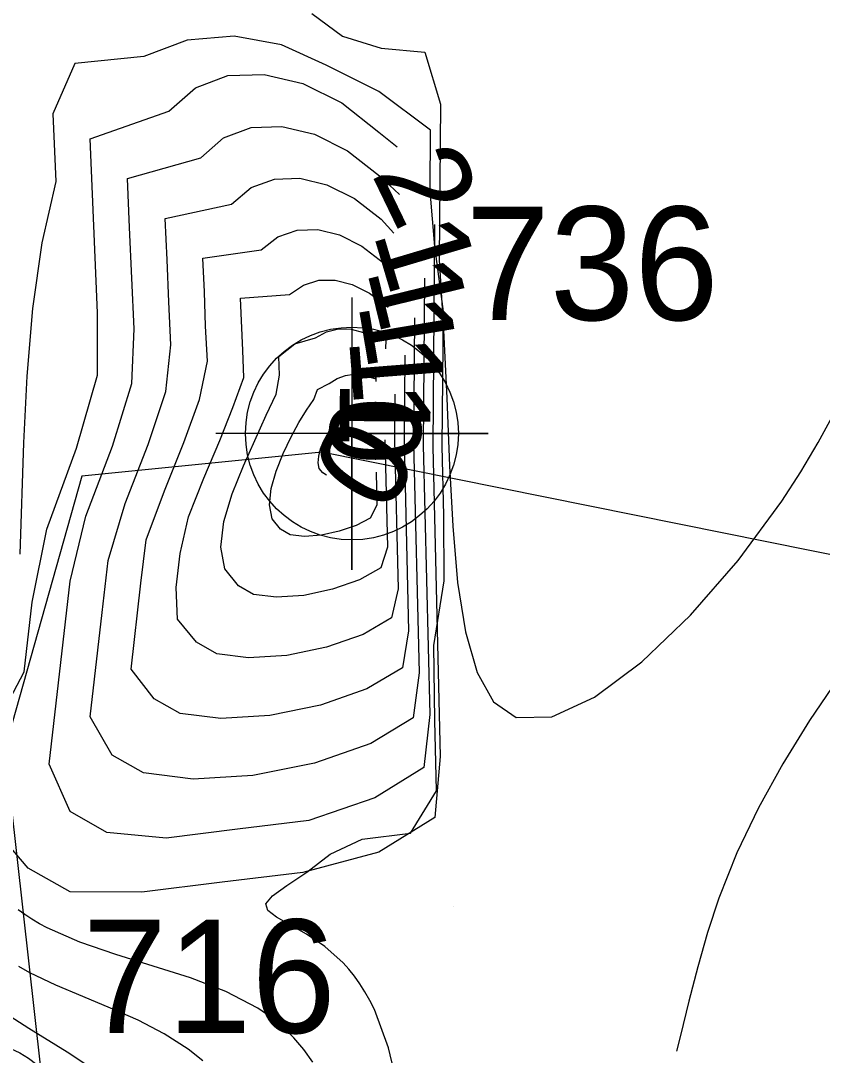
# Model space of a CAD drawing. Extents: x 2602990 to 2605851, y 618069 to 619180.
# Drawn here: x 2603860.46 to 2603878.12, y 618406.71 to 618429.51 of the extents above; entities that cross this region are included whole.
import ezdxf

# ---------------------------------------------------------------- set-up
doc = ezdxf.new("R2010")
doc.units = 0
for name, color, linetype in [('DTM Contours Major', 7, 'Continuous'), ('DTM Contours Minor', 7, 'Continuous'), ('DTM Contours Minor Text', 7, 'Continuous'), ('Exist DTM Breakline', 7, 'Continuous'), ('Exist DTM Breakline Cogo Number', 7, 'Continuous'), ('Exist DTM Breakline Cogo Point CELL', 7, 'Continuous'), ('Exist DTM Crownline', 7, 'Continuous'), ('Exist DTM QL2 LIDAR Elevation Point', 7, 'Continuous'), ('Exist DTM Regular Point CELL', 7, 'Continuous'), ('Exist DTM Regular Point Cogo Number', 7, 'Continuous'), ('Exist Roads EOP', 7, 'Continuous'), ('PH Exist DTM Obscure Area', 7, 'Continuous')]:
    doc.layers.add(name, color=color, linetype=linetype)

# ---------------------------------------------------------------- blocks, each defined once
blk = doc.blocks.new('EXIST DTM BREAKLINE COGO POINT')
at = {"layer": 'Exist DTM Breakline Cogo Point CELL'}
blk.add_lwpolyline([(0, 0.06), (0, -0.06), (0, 0), (0.06, 0), (-0.06, 0)], dxfattribs=at)
blk.add_circle((0, 0), 0.04688, dxfattribs=at)
blk = doc.blocks.new('EXIST DTM REGULAR POINT')
at = {"layer": 'Exist DTM Regular Point CELL'}
blk.add_lwpolyline([(0, 0.06), (0, -0.06), (0, 0), (0.06, 0), (-0.06, 0)], dxfattribs=at)
blk.add_circle((0, 0), 0.04688, dxfattribs=at)

msp = doc.modelspace()

# ---------------------------------------------------------------- linework, layer by layer
at = {"layer": 'DTM Contours Major'}
for points in [[(2603866.873, 618429.668), (2603867.548, 618429.169), (2603868.403, 618428.904), (2603869.359, 618428.813), (2603869.705, 618427.67), (2603869.677, 618424.236), (2603869.775, 618422.693), (2603869.849, 618421.194), (2603869.907, 618419.703), (2603869.976, 618418.369), (2603870.085, 618417.131), (2603870.256, 618416.041), (2603870.513, 618415.147), (2603870.878, 618414.501), (2603871.376, 618414.153), (2603872.158, 618414.171), (2603873.099, 618414.606), (2603874.139, 618415.379), (2603875.214, 618416.409), (2603876.263, 618417.617), (2603877.225, 618418.922), (2603877.64, 618419.565), (2603878.024, 618420.211), (2603878.377, 618420.862)], [(2603878.462, 618415.005), (2603877.837, 618414.087), (2603877.25, 618413.137), (2603876.713, 618412.164), (2603876.237, 618411.174), (2603875.836, 618410.175), (2603875.587, 618409.419), (2603875.373, 618408.663), (2603875.18, 618407.906), (2603874.994, 618407.15), (2603874.907, 618406.807)]]:
    msp.add_lwpolyline(points, dxfattribs=at)
at = {"layer": 'DTM Contours Minor'}
for points in [[(2603868.8, 618405.892), (2603868.565, 618406.875), (2603868.251, 618407.721), (2603868.15, 618407.924), (2603868.043, 618408.114), (2603867.931, 618408.291), (2603867.812, 618408.456), (2603867.689, 618408.61), (2603867.561, 618408.751), (2603867.161, 618409.107), (2603866.758, 618409.38), (2603866.095, 618409.759), (2603865.906, 618409.906), (2603865.862, 618410.049), (2603866.008, 618410.228), (2603866.325, 618410.454), (2603866.764, 618410.75), (2603867.275, 618411.143), (2603867.979, 618411.472), (2603869.045, 618411.609), (2603869.617, 618412.543), (2603869.579, 618414.093), (2603869.562, 618415.744), (2603869.79, 618417.169), (2603869.782, 618418.608), (2603869.747, 618420.134), (2603869.773, 618423.099), (2603869.58, 618424.53), (2603869.479, 618425.749), (2603869.489, 618427.096), (2603868.352, 618427.951), (2603867.189, 618428.525), (2603866.205, 618428.977), (2603865.164, 618429.165), (2603864.131, 618429.08), (2603863.17, 618428.716), (2603861.653, 618428.562), (2603861.172, 618427.458), (2603861.237, 618425.963), (2603860.927, 618424.617), (2603860.722, 618423.169), (2603860.598, 618421.678), (2603860.525, 618420.205), (2603860.44, 618417.754)], [(2603860.624, 618410.837), (2603859.739, 618411.875), (2603859.513, 618413.219), (2603860.54, 618415.165), (2603860.711, 618416.699), (2603861.036, 618418.307), (2603861.693, 618420.09), (2603862.153, 618421.697), (2603862.155, 618423.07), (2603861.988, 618426.905), (2603863.727, 618427.514), (2603864.308, 618428.029), (2603865.021, 618428.297), (2603865.825, 618428.326), (2603866.676, 618428.123), (2603867.532, 618427.696), (2603868.349, 618427.051), (2603868.751, 618426.728)], [(2603861.551, 618412.082), (2603861.087, 618413.13), (2603861.55, 618417.156), (2603861.897, 618418.589), (2603862.481, 618420.132), (2603862.906, 618421.517), (2603862.96, 618422.718), (2603862.858, 618424.95), (2603862.816, 618426.029), (2603864.426, 618426.488), (2603864.93, 618426.925), (2603865.538, 618427.154), (2603866.216, 618427.179), (2603866.935, 618427.007), (2603867.661, 618426.642), (2603868.364, 618426.092), (2603868.807, 618425.68)], [(2603862.478, 618413.326), (2603861.989, 618414.174), (2603862.255, 618416.466), (2603862.384, 618417.613), (2603862.76, 618418.869), (2603863.269, 618420.174), (2603863.655, 618421.338), (2603863.765, 618422.364), (2603863.721, 618423.314), (2603863.686, 618424.242), (2603863.641, 618425.153), (2603865.105, 618425.469), (2603865.538, 618425.83), (2603866.048, 618426.018), (2603866.612, 618426.038), (2603867.206, 618425.894), (2603867.81, 618425.59), (2603868.4, 618425.132), (2603868.681, 618424.828)], [(2603869.578, 618425.018), (2603869.536, 618420.122), (2603869.702, 618413.298), (2603869.579, 618411.954), (2603868.352, 618411.19), (2603866.673, 618410.742), (2603864.899, 618410.527), (2603863.13, 618410.305), (2603861.551, 618410.315), (2603860.624, 618410.837)], [(2603863.404, 618414.57), (2603862.895, 618415.219), (2603863.109, 618417.117), (2603863.222, 618418.073), (2603863.625, 618419.149), (2603864.057, 618420.216), (2603864.399, 618421.161), (2603864.574, 618422.008), (2603864.535, 618422.778), (2603864.507, 618423.532), (2603864.47, 618424.273), (2603865.76, 618424.463), (2603866.128, 618424.747), (2603866.548, 618424.894), (2603867.006, 618424.906), (2603867.486, 618424.788), (2603867.974, 618424.543), (2603868.454, 618424.174), (2603868.602, 618424.018)], [(2603869.356, 618423.838), (2603869.326, 618420.159), (2603869.47, 618414.221), (2603869.342, 618413.053), (2603868.26, 618412.387), (2603866.808, 618411.89), (2603865.235, 618411.699), (2603863.666, 618411.498), (2603862.36, 618411.625), (2603861.551, 618412.082)], [(2603864.331, 618415.814), (2603863.918, 618416.32), (2603863.886, 618417.017), (2603863.97, 618417.772), (2603864.155, 618418.574), (2603864.494, 618419.426), (2603864.845, 618420.257), (2603865.137, 618420.987), (2603865.376, 618421.648), (2603865.352, 618422.24), (2603865.3, 618423.392), (2603866.382, 618423.475), (2603866.689, 618423.683), (2603867.027, 618423.788), (2603867.389, 618423.792), (2603867.764, 618423.698), (2603868.143, 618423.508), (2603868.516, 618423.225), (2603868.551, 618423.197)], [(2603869.138, 618422.96), (2603869.114, 618420.195), (2603869.239, 618415.143), (2603869.105, 618414.152), (2603868.17, 618413.586), (2603866.934, 618413.151), (2603865.571, 618412.878), (2603864.258, 618412.795), (2603863.168, 618412.935), (2603862.478, 618413.326)], [(2603865.258, 618417.059), (2603864.96, 618417.428), (2603864.869, 618417.911), (2603864.937, 618418.473), (2603865.118, 618419.081), (2603865.366, 618419.701), (2603865.869, 618420.817), (2603866.088, 618421.281), (2603866.162, 618421.698), (2603866.148, 618422.106), (2603866.499, 618422.386), (2603866.953, 618422.519), (2603867.2, 618422.654), (2603867.463, 618422.718), (2603867.736, 618422.712), (2603868.013, 618422.64), (2603868.289, 618422.502), (2603868.5, 618422.474), (2603868.499, 618422.275)], [(2603868.92, 618422.136), (2603868.904, 618420.23), (2603869.005, 618416.066), (2603868.868, 618415.252), (2603868.084, 618414.786), (2603867.063, 618414.426), (2603865.945, 618414.199), (2603864.869, 618414.131), (2603863.976, 618414.246), (2603863.404, 618414.57)], [(2603866.185, 618418.303), (2603866.001, 618418.535), (2603865.94, 618418.841), (2603865.977, 618419.198), (2603866.087, 618419.583), (2603866.243, 618419.971), (2603866.421, 618420.341), (2603866.588, 618420.654), (2603866.754, 618420.929), (2603866.92, 618421.164), (2603866.997, 618421.383), (2603867.257, 618421.512), (2603867.433, 618421.623), (2603867.614, 618421.691), (2603867.798, 618421.718), (2603867.983, 618421.705), (2603868.283, 618421.62), (2603868.283, 618421.772), (2603868.282, 618421.562)], [(2603868.702, 618421.276), (2603868.693, 618420.263), (2603868.774, 618416.988), (2603868.631, 618416.351), (2603868.001, 618415.986), (2603867.195, 618415.703), (2603866.32, 618415.523), (2603865.481, 618415.467), (2603864.783, 618415.557), (2603864.331, 618415.814)], [(2603867.112, 618419.547), (2603867.038, 618419.642), (2603867.012, 618419.769), (2603867.024, 618419.917), (2603867.066, 618420.076), (2603867.131, 618420.235), (2603867.208, 618420.383), (2603867.288, 618420.505), (2603867.371, 618420.608), (2603867.457, 618420.693), (2603867.545, 618420.761), (2603867.635, 618420.812), (2603867.726, 618420.846), (2603867.815, 618420.863), (2603867.904, 618420.866), (2603867.989, 618420.855), (2603868.065, 618420.833), (2603868.065, 618420.9), (2603868.064, 618420.821)], [(2603868.482, 618420.275), (2603868.541, 618417.91), (2603868.394, 618417.45), (2603867.922, 618417.188), (2603867.332, 618416.981), (2603866.699, 618416.847), (2603866.094, 618416.804), (2603865.59, 618416.869), (2603865.258, 618417.059)], [(2603868.29, 618419.562), (2603868.308, 618418.831), (2603868.158, 618418.549), (2603867.849, 618418.388), (2603867.477, 618418.259), (2603867.083, 618418.173), (2603866.709, 618418.143), (2603866.395, 618418.182), (2603866.185, 618418.303)], [(2603867.199, 618419.497), (2603867.199, 618419.497), (2603867.112, 618419.547)], [(2603866.896, 618406.562), (2603866.699, 618406.841), (2603866.479, 618407.099), (2603866.237, 618407.337), (2603865.971, 618407.554), (2603865.683, 618407.751), (2603864.979, 618408.116), (2603864.199, 618408.417), (2603863.38, 618408.68), (2603862.556, 618408.933), (2603861.766, 618409.204), (2603861.044, 618409.52), (2603860.874, 618409.612), (2603860.71, 618409.709), (2603860.554, 618409.812), (2603860.404, 618409.92)], [(2603864.469, 618406.591), (2603864.153, 618406.846), (2603863.622, 618407.187), (2603863.045, 618407.484), (2603862.442, 618407.752), (2603861.832, 618408.006), (2603861.233, 618408.261), (2603860.666, 618408.533), (2603860.419, 618408.669)], [(2603861.897, 618406.513), (2603861.483, 618406.784), (2603860.64, 618407.305), (2603860.227, 618407.571)]]:
    msp.add_lwpolyline(points, dxfattribs=at)
at = {"layer": 'Exist DTM Breakline'}
msp.add_spline([(2603855.563, 618358.479), (2603862.541, 618379.668), (2603863.479, 618393.143), (2603859.324, 618404.705), (2603850.242, 618413.937), (2603817.732, 618430.625), (2603801.671, 618450.879), (2603791.4, 618462.329), (2603774.148, 618477.183)], degree=3, dxfattribs=at)
at = {"layer": 'Exist DTM Crownline'}
msp.add_spline([(2603233.488, 618380.754), (2603285.185, 618400.095), (2603335.457, 618418.629), (2603390.812, 618439.069), (2603440.087, 618457.325), (2603493.996, 618477.231), (2603542.655, 618495.301), (2603600.808, 618516.867), (2603653.659, 618536.362), (2603706.222, 618555.742), (2603764.811, 618577.593), (2603823.52, 618599.847), (2603878.564, 618620.56), (2603937.951, 618643.078), (2603997.369, 618665.789), (2604036.209, 618680.665), (2604055.311, 618688.017)], degree=3, dxfattribs=at)
at = {"layer": 'Exist DTM QL2 LIDAR Elevation Point'}
for p, q in [((2603870, 618420), (2603870, 618420)), ((2603870, 618410), (2603870, 618410))]:
    msp.add_line(p, q, dxfattribs=at)
at = {"layer": 'Exist Roads EOP'}
for points in [[(2603230.17, 618389.98), (2603282.929, 618409.597), (2603332.773, 618427.868), (2603388.167, 618448.413), (2603437.203, 618466.721), (2603490.778, 618486.527), (2603539.039, 618504.558), (2603597.451, 618526.156), (2603651.053, 618545.972), (2603705.208, 618566.084), (2603762.02, 618587.183), (2603820.334, 618609.162), (2603876.341, 618629.99), (2603934.909, 618652.28), (2603996.409, 618675.568), (2604033.216, 618689.957), (2604052.01, 618697.199)], [(2604034.633, 618668.486), (2603984.89, 618650.123), (2603936.767, 618631.654), (2603888.195, 618613.335), (2603837.766, 618594.258), (2603782.918, 618573.705), (2603731.939, 618554.39), (2603671.126, 618532.171), (2603621.822, 618514.106), (2603561.545, 618491.877), (2603506.421, 618471.293), (2603452.163, 618451.33), (2603398.364, 618431.316), (2603341.431, 618410.355), (2603281.65, 618388.199), (2603223.033, 618366.475), (2603185.717, 618352.612)]]:
    msp.add_spline(points, degree=3, dxfattribs=at)
at = {"layer": 'PH Exist DTM Obscure Area'}
msp.add_lwpolyline([(2603890.53, 618364.426), (2603890.34, 618370.773), (2603891.443, 618377.134), (2603891.718, 618383.955), (2603891.876, 618390.776), (2603893.901, 618398.793), (2603897.709, 618405.067), (2603892.346, 618411.472), (2603884.765, 618416.441), (2603867.09, 618420.002), (2603861.806, 618419.472), (2603860.111, 618413.457), (2603861.158, 618404.063), (2603861.399, 618393.25), (2603861.191, 618380.551), (2603855.042, 618373.31), (2603845.35, 618377.902), (2603837.855, 618385.694), (2603832.954, 618392.809)], dxfattribs=at)

# ---------------------------------------------------------------- block references
at = {"layer": 'Exist DTM Breakline Cogo Point CELL', "xscale": 50, "yscale": 50}
msp.add_blockref('EXIST DTM BREAKLINE COGO POINT', (2603859.324, 618404.705), dxfattribs=at)
at = {"layer": 'Exist DTM Regular Point CELL', "xscale": 50, "yscale": 50}
msp.add_blockref('EXIST DTM REGULAR POINT', (2603867.756, 618420.412), dxfattribs=at)

# ---------------------------------------------------------------- texts
at = {"layer": 'DTM Contours Minor Text'}
for s, rotation, p in [('2', 295.8025, (2603868.175, 618426.141)), ('1', 286.6063, (2603868.215, 618424.838)), ('1', 283.7395, (2603868.075, 618424.024)), ('1', 279.5718, (2603867.889, 618423.28)), ('1', 274.5002, (2603867.689, 618422.512)), ('1', 269.5241, (2603867.493, 618421.598)), ('0', 270.2514, (2603867.271, 618421.211)), ('0', 236.8616, (2603867.591, 618420.916))]:
    msp.add_text(s, height=2, rotation=rotation, dxfattribs=at).set_placement(p)
at = {"layer": 'Exist DTM Breakline Cogo Number'}
msp.add_text('716', height=2.5, dxfattribs=at).set_placement((2603861.824, 618407.205))
at = {"layer": 'Exist DTM Regular Point Cogo Number'}
msp.add_text('736', height=2.5, dxfattribs=at).set_placement((2603870.256, 618422.912))

doc.saveas('drawing.dxf')
